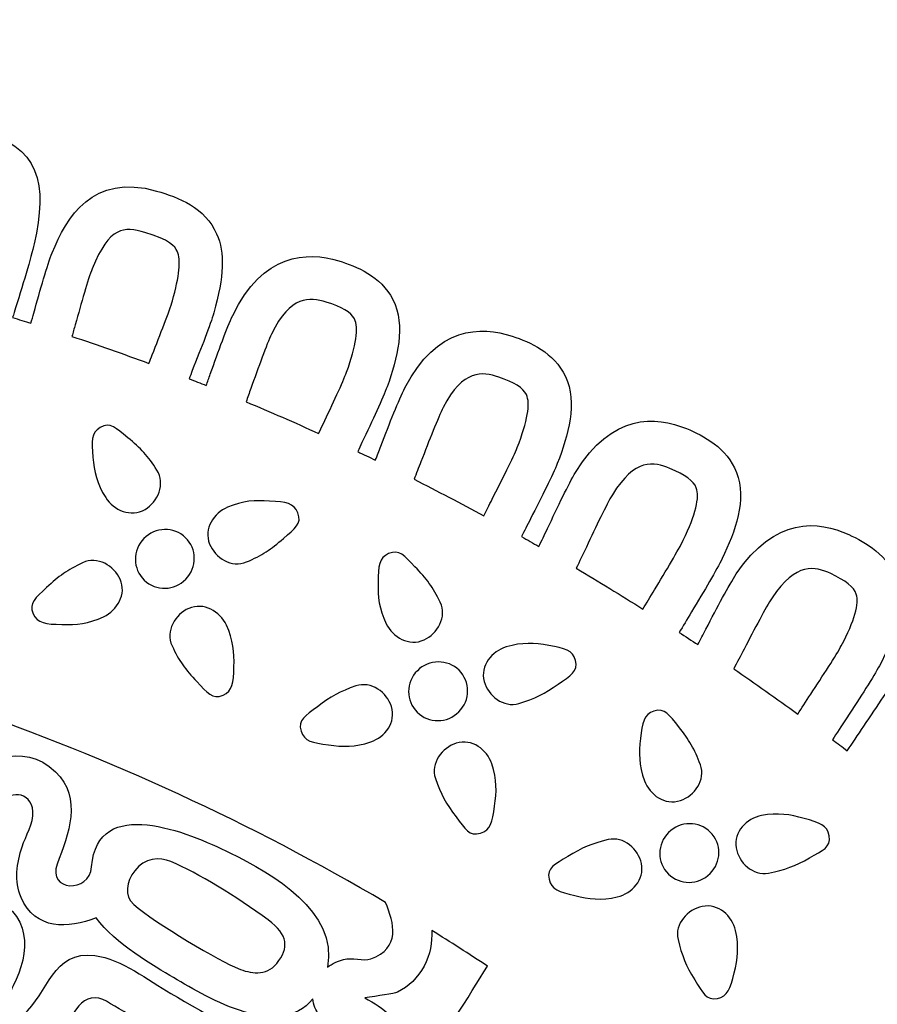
# Model space of a CAD drawing. Header units: millimetres. Extents: x -482 to 545, y -423 to 387.
# Tile 461 of 487: x 428 to 454, y 254 to 284. Entities that reach past the tile are written whole.
import ezdxf

# ---------------------------------------------------------------- set-up
doc = ezdxf.new("R2010")
doc.units = ezdxf.units.MM
doc.header["$MEASUREMENT"] = 0
doc.layers.add('Layer 1', color=7, linetype='Continuous')

msp = doc.modelspace()

# ---------------------------------------------------------------- linework, layer by layer
at = {"layer": 'Layer 1'}
for points, knots in [([(533.7913, 247.7796), (526.499, 265.0213), (516.0589, 280.5054), (502.762, 293.8027), (502.762, 293.8027), (489.4651, 307.0992), (473.981, 317.5393), (456.7393, 324.8316), (456.7393, 324.8316), (438.8884, 332.3821), (419.9266, 336.2104), (400.3806, 336.2104), (400.3806, 336.2104), (380.8342, 336.2104), (361.8724, 332.3821), (344.0219, 324.8316), (344.0219, 324.8316), (326.7806, 317.5393), (311.2961, 307.0992), (297.9992, 293.8027), (297.9992, 293.8027), (284.7023, 280.5054), (274.2625, 265.0213), (266.9699, 247.7796), (266.9699, 247.7796), (259.4194, 229.9291), (255.5914, 210.9673), (255.5914, 191.4209), (255.5914, 191.4209), (255.5914, 171.8749), (259.4194, 152.9128), (266.9699, 135.0622), (266.9699, 135.0622), (274.2625, 117.8205), (284.7023, 102.3364), (297.9992, 89.0395), (297.9992, 89.0395), (309.6119, 77.4264), (322.8944, 67.996), (337.5576, 60.9348), (337.5576, 60.9348), (337.5576, 60.9344), (337.5572, 60.9341), (337.5572, 60.9341), (337.5572, 60.9341), (337.5801, 60.9228), (337.6034, 60.9118), (337.6267, 60.9009), (337.6267, 60.9009), (337.6588, 60.8854), (337.6902, 60.8691), (337.722, 60.8536), (337.722, 60.8536), (337.7223, 60.8543), (337.7223, 60.8547), (337.7227, 60.855), (337.7227, 60.855), (338.2487, 60.6024), (338.775, 60.3513), (339.3045, 60.105), (339.3045, 60.105), (339.1366, 59.9558), (338.9644, 59.8352), (338.83, 59.7646), (338.83, 59.7646), (337.8994, 59.2739), (339.4442, 58.1817), (340.6066, 58.6646), (340.6066, 58.6646), (340.9227, 58.7962), (341.1824, 58.9624), (341.4043, 59.1504), (341.4043, 59.1504), (341.7835, 58.9807), (342.1627, 58.8121), (342.5437, 58.6459), (342.5437, 58.6459), (342.386, 58.5172), (342.2248, 58.3979), (342.0618, 58.2925), (342.0618, 58.2925), (340.776, 57.4606), (341.9535, 56.2379), (343.2465, 57.0743), (343.2465, 57.0743), (343.6504, 57.3357), (344.018, 57.5982), (344.3499, 57.8737), (344.3499, 57.8737), (344.7923, 57.6874), (345.2358, 57.5033), (345.6803, 57.322), (345.6803, 57.322), (344.3697, 56.5667), (345.0467, 54.9118), (346.6303, 55.7038), (346.6303, 55.7038), (347.0974, 55.937), (347.483, 56.1931), (347.8093, 56.4728), (347.8093, 56.4728), (348.2055, 56.3183), (348.6023, 56.1656), (348.9996, 56.0142), (348.9996, 56.0142), (348.8853, 55.9176), (348.7681, 55.8237), (348.6436, 55.7376), (348.6436, 55.7376), (347.1549, 54.7054), (347.6611, 53.3793), (349.0828, 53.9575), (349.0828, 53.9575), (349.8575, 54.2729), (350.5278, 54.7082), (351.0919, 55.2371), (351.0919, 55.2371), (352.2762, 54.8074), (353.465, 54.3936), (354.6585, 53.9963), (354.6585, 53.9963), (355.1435, 52.98), (355.8547, 52.1097), (356.8908, 51.5244), (356.8908, 51.5244), (358.4434, 50.6471), (360.3618, 50.4657), (362.1017, 50.2625), (362.1017, 50.2625), (364.0914, 50.0301), (365.5597, 49.9112), (367.4855, 49.9845), (367.4855, 49.9845), (367.3504, 49.8731), (367.2117, 49.7595), (367.0653, 49.6399), (367.0653, 49.6399), (366.6769, 49.3227), (366.9006, 48.8345), (367.5945, 49.1047), (367.5945, 49.1047), (368.5279, 49.4691), (369.3922, 49.8674), (370.2054, 50.326), (370.2054, 50.326), (371.0291, 50.1528), (371.9044, 50.1108), (372.7549, 50.1299), (372.7549, 50.1299), (372.0374, 49.5834), (371.215, 49.1008), (370.2294, 48.7093), (370.2294, 48.7093), (369.7771, 48.5293), (369.9225, 48.0654), (370.3525, 48.1236), (370.3525, 48.1236), (371.3741, 48.2619), (372.3831, 48.5068), (373.3402, 48.8574), (373.3402, 48.8574), (374.1057, 48.686), (374.9196, 48.6309), (375.7182, 48.6362), (375.7182, 48.6362), (375.1792, 48.3699), (374.5393, 48.1071), (373.7497, 47.8262), (373.7497, 47.8262), (373.44, 47.7084), (373.5321, 47.2025), (373.8877, 47.2484), (373.8877, 47.2484), (375.6798, 47.4802), (377.3968, 47.5557), (378.9049, 48.2132), (378.9049, 48.2132), (379.3593, 48.1459), (379.8143, 48.0813), (380.2698, 48.0178), (380.2698, 48.0178), (379.966, 47.7631), (379.6595, 47.52), (379.3547, 47.2943), (379.3547, 47.2943), (378.8816, 46.944), (379.0132, 46.2006), (379.687, 46.1601), (379.687, 46.1601), (381.1009, 46.0747), (388.0887, 44.8075), (391.5749, 44.7747), (391.5749, 44.7747), (391.5731, 44.4724), (391.8663, 44.1792), (392.1732, 44.4018), (392.1732, 44.4018), (393.717, 45.4693), (394.7037, 46.5876), (395.8082, 47.9935), (395.8082, 47.9935), (395.9222, 47.9257), (396.0382, 47.8633), (396.1582, 47.809), (396.1582, 47.809), (395.4604, 46.7002), (394.6917, 45.8719), (393.6891, 44.9755), (393.6891, 44.9755), (393.2876, 44.6163), (393.8803, 44.0279), (394.2796, 44.3849), (394.2796, 44.3849), (395.3789, 45.3677), (396.2178, 46.2945), (396.9756, 47.5423), (396.9756, 47.5423), (397.093, 47.5165), (397.2112, 47.4943), (397.3312, 47.477), (397.3312, 47.477), (396.9936, 46.4342), (396.367, 45.5551), (395.4869, 44.8731), (395.4869, 44.8731), (395.0621, 44.5444), (395.6572, 43.9577), (396.077, 44.2826), (396.077, 44.2826), (397.1061, 45.0799), (397.8279, 46.1728), (398.1831, 47.417), (398.1831, 47.417), (398.3119, 47.4163), (398.4407, 47.4188), (398.5691, 47.4244), (398.5691, 47.4244), (398.2734, 46.4712), (397.8025, 45.6048), (397.1375, 44.8375), (397.1375, 44.8375), (396.7875, 44.4329), (397.376, 43.8399), (397.728, 44.247), (397.728, 44.247), (398.3475, 44.962), (398.7462, 45.7823), (399.0972, 46.6416), (399.0972, 46.6416), (399.3395, 46.6388), (401.0516, 46.6346), (401.664, 46.6416), (401.664, 46.6416), (402.015, 45.7823), (402.4136, 44.962), (403.0328, 44.247), (403.0328, 44.247), (403.3852, 43.8399), (403.9736, 44.4329), (403.6233, 44.8375), (403.6233, 44.8375), (402.9587, 45.6048), (402.4877, 46.4712), (402.1921, 47.4244), (402.1921, 47.4244), (402.3205, 47.4188), (402.4493, 47.4163), (402.578, 47.417), (402.578, 47.417), (402.9333, 46.1728), (403.6551, 45.0799), (404.6841, 44.2826), (404.6841, 44.2826), (405.1036, 43.9577), (405.6991, 44.5444), (405.2747, 44.8731), (405.2747, 44.8731), (404.3945, 45.5551), (403.7676, 46.4342), (403.43, 47.477), (403.43, 47.477), (403.5499, 47.4943), (403.6681, 47.5165), (403.7856, 47.5423), (403.7856, 47.5423), (404.5434, 46.2945), (405.3823, 45.3677), (406.4815, 44.3849), (406.4815, 44.3849), (406.8809, 44.0279), (407.4735, 44.6163), (407.0717, 44.9755), (407.0717, 44.9755), (406.0698, 45.8719), (405.3008, 46.7002), (404.6026, 47.809), (404.6026, 47.809), (404.7229, 47.8633), (404.839, 47.9257), (404.9533, 47.9935), (404.9533, 47.9935), (406.0575, 46.5876), (407.0442, 45.4693), (408.588, 44.4018), (408.588, 44.4018), (408.8949, 44.1792), (409.188, 44.4724), (409.1863, 44.7747), (409.1863, 44.7747), (412.6724, 44.8075), (419.6599, 46.0747), (421.0742, 46.1601), (421.0742, 46.1601), (421.748, 46.2006), (421.8796, 46.944), (421.4065, 47.2943), (421.4065, 47.2943), (421.1017, 47.52), (420.7951, 47.7631), (420.4914, 48.0178), (420.4914, 48.0178), (420.9468, 48.0813), (421.4023, 48.1459), (421.8566, 48.2132), (421.8566, 48.2132), (423.3644, 47.5557), (425.0814, 47.4802), (426.8735, 47.2484), (426.8735, 47.2484), (427.2291, 47.2025), (427.3212, 47.7084), (427.0114, 47.8262), (427.0114, 47.8262), (426.2223, 48.1071), (425.5816, 48.3699), (425.0429, 48.6362), (425.0429, 48.6362), (425.842, 48.6309), (426.6555, 48.686), (427.421, 48.8574), (427.421, 48.8574), (428.3777, 48.5068), (429.3867, 48.2619), (430.409, 48.1236), (430.409, 48.1236), (430.8391, 48.0654), (430.9841, 48.5293), (430.5314, 48.7093), (430.5314, 48.7093), (429.5461, 49.1008), (428.7238, 49.5834), (428.0063, 50.1299), (428.0063, 50.1299), (428.8568, 50.1108), (429.7324, 50.1528), (430.5561, 50.326), (430.5561, 50.326), (431.3689, 49.8674), (432.2332, 49.4691), (433.1667, 49.1047), (433.1667, 49.1047), (433.8606, 48.8345), (434.0843, 49.3227), (433.6955, 49.6399), (433.6955, 49.6399), (433.5495, 49.7595), (433.4112, 49.8731), (433.2761, 49.9845), (433.2761, 49.9845), (435.2015, 49.9112), (436.6694, 50.0301), (438.6594, 50.2625), (438.6594, 50.2625), (440.3993, 50.4657), (442.3177, 50.6471), (443.8703, 51.5244), (443.8703, 51.5244), (444.9064, 52.1097), (445.6176, 52.98), (446.1027, 53.9963), (446.1027, 53.9963), (447.2958, 54.3936), (448.485, 54.8074), (449.6693, 55.2371), (449.6693, 55.2371), (450.2334, 54.7082), (450.9037, 54.2729), (451.6787, 53.9575), (451.6787, 53.9575), (453.1, 53.3793), (453.6063, 54.7054), (452.1172, 55.7376), (452.1172, 55.7376), (451.993, 55.8237), (451.8756, 55.9176), (451.7616, 56.0142), (451.7616, 56.0142), (452.1588, 56.1656), (452.5557, 56.3183), (452.9519, 56.4728), (452.9519, 56.4728), (453.2782, 56.1931), (453.6641, 55.937), (454.1309, 55.7038), (454.1309, 55.7038), (455.7141, 54.9118), (456.3915, 56.5667), (455.0809, 57.322), (455.0809, 57.322), (455.525, 57.5033), (455.9685, 57.6874), (456.4116, 57.8737), (456.4116, 57.8737), (456.7432, 57.5982), (457.1108, 57.3357), (457.5151, 57.0743), (457.5151, 57.0743), (458.8076, 56.2379), (459.9856, 57.4606), (458.6993, 58.2925), (458.6993, 58.2925), (458.5364, 58.3979), (458.3751, 58.5172), (458.2174, 58.6459), (458.2174, 58.6459), (458.5984, 58.8121), (458.9777, 58.9807), (459.3566, 59.1504), (459.3566, 59.1504), (459.5788, 58.9624), (459.8388, 58.7962), (460.1542, 58.6646), (460.1542, 58.6646), (461.3169, 58.1817), (462.8618, 59.2739), (461.9308, 59.7646), (461.9308, 59.7646), (461.7964, 59.8352), (461.6246, 59.9558), (461.457, 60.105), (461.457, 60.105), (476.8138, 67.2502), (490.6896, 76.9671), (502.762, 89.0395), (502.762, 89.0395), (516.0589, 102.3364), (526.499, 117.8205), (533.7913, 135.0622), (533.7913, 135.0622), (541.3418, 152.9128), (545.1698, 171.8749), (545.1698, 191.4209), (545.1698, 191.4209), (545.1698, 210.9673), (541.3418, 229.9291), (533.7913, 247.7796)], [0, 0, 0, 0, 0.0086957, 0.0086957, 0.0086957, 0.0086957, 0.0173913, 0.0173913, 0.0173913, 0.0173913, 0.026087, 0.026087, 0.026087, 0.026087, 0.0347826, 0.0347826, 0.0347826, 0.0347826, 0.0434783, 0.0434783, 0.0434783, 0.0434783, 0.0521739, 0.0521739, 0.0521739, 0.0521739, 0.0608696, 0.0608696, 0.0608696, 0.0608696, 0.0695652, 0.0695652, 0.0695652, 0.0695652, 0.0782609, 0.0782609, 0.0782609, 0.0782609, 0.0869565, 0.0869565, 0.0869565, 0.0869565, 0.0956522, 0.0956522, 0.0956522, 0.0956522, 0.1043478, 0.1043478, 0.1043478, 0.1043478, 0.1130435, 0.1130435, 0.1130435, 0.1130435, 0.1217391, 0.1217391, 0.1217391, 0.1217391, 0.1304348, 0.1304348, 0.1304348, 0.1304348, 0.1391304, 0.1391304, 0.1391304, 0.1391304, 0.1478261, 0.1478261, 0.1478261, 0.1478261, 0.1565217, 0.1565217, 0.1565217, 0.1565217, 0.1652174, 0.1652174, 0.1652174, 0.1652174, 0.173913, 0.173913, 0.173913, 0.173913, 0.1826087, 0.1826087, 0.1826087, 0.1826087, 0.1913043, 0.1913043, 0.1913043, 0.1913043, 0.2, 0.2, 0.2, 0.2, 0.2086957, 0.2086957, 0.2086957, 0.2086957, 0.2173913, 0.2173913, 0.2173913, 0.2173913, 0.226087, 0.226087, 0.226087, 0.226087, 0.2347826, 0.2347826, 0.2347826, 0.2347826, 0.2434783, 0.2434783, 0.2434783, 0.2434783, 0.2521739, 0.2521739, 0.2521739, 0.2521739, 0.2608696, 0.2608696, 0.2608696, 0.2608696, 0.2695652, 0.2695652, 0.2695652, 0.2695652, 0.2782609, 0.2782609, 0.2782609, 0.2782609, 0.2869565, 0.2869565, 0.2869565, 0.2869565, 0.2956522, 0.2956522, 0.2956522, 0.2956522, 0.3043478, 0.3043478, 0.3043478, 0.3043478, 0.3130435, 0.3130435, 0.3130435, 0.3130435, 0.3217391, 0.3217391, 0.3217391, 0.3217391, 0.3304348, 0.3304348, 0.3304348, 0.3304348, 0.3391304, 0.3391304, 0.3391304, 0.3391304, 0.3478261, 0.3478261, 0.3478261, 0.3478261, 0.3565217, 0.3565217, 0.3565217, 0.3565217, 0.3652174, 0.3652174, 0.3652174, 0.3652174, 0.373913, 0.373913, 0.373913, 0.373913, 0.3826087, 0.3826087, 0.3826087, 0.3826087, 0.3913043, 0.3913043, 0.3913043, 0.3913043, 0.4, 0.4, 0.4, 0.4, 0.4086957, 0.4086957, 0.4086957, 0.4086957, 0.4173913, 0.4173913, 0.4173913, 0.4173913, 0.426087, 0.426087, 0.426087, 0.426087, 0.4347826, 0.4347826, 0.4347826, 0.4347826, 0.4434783, 0.4434783, 0.4434783, 0.4434783, 0.4521739, 0.4521739, 0.4521739, 0.4521739, 0.4608696, 0.4608696, 0.4608696, 0.4608696, 0.4695652, 0.4695652, 0.4695652, 0.4695652, 0.4782609, 0.4782609, 0.4782609, 0.4782609, 0.4869565, 0.4869565, 0.4869565, 0.4869565, 0.4956522, 0.4956522, 0.4956522, 0.4956522, 0.5043478, 0.5043478, 0.5043478, 0.5043478, 0.5130435, 0.5130435, 0.5130435, 0.5130435, 0.5217391, 0.5217391, 0.5217391, 0.5217391, 0.5304348, 0.5304348, 0.5304348, 0.5304348, 0.5391304, 0.5391304, 0.5391304, 0.5391304, 0.5478261, 0.5478261, 0.5478261, 0.5478261, 0.5565217, 0.5565217, 0.5565217, 0.5565217, 0.5652174, 0.5652174, 0.5652174, 0.5652174, 0.573913, 0.573913, 0.573913, 0.573913, 0.5826087, 0.5826087, 0.5826087, 0.5826087, 0.5913043, 0.5913043, 0.5913043, 0.5913043, 0.6, 0.6, 0.6, 0.6, 0.6086957, 0.6086957, 0.6086957, 0.6086957, 0.6173913, 0.6173913, 0.6173913, 0.6173913, 0.626087, 0.626087, 0.626087, 0.626087, 0.6347826, 0.6347826, 0.6347826, 0.6347826, 0.6434783, 0.6434783, 0.6434783, 0.6434783, 0.6521739, 0.6521739, 0.6521739, 0.6521739, 0.6608696, 0.6608696, 0.6608696, 0.6608696, 0.6695652, 0.6695652, 0.6695652, 0.6695652, 0.6782609, 0.6782609, 0.6782609, 0.6782609, 0.6869565, 0.6869565, 0.6869565, 0.6869565, 0.6956522, 0.6956522, 0.6956522, 0.6956522, 0.7043478, 0.7043478, 0.7043478, 0.7043478, 0.7130435, 0.7130435, 0.7130435, 0.7130435, 0.7217391, 0.7217391, 0.7217391, 0.7217391, 0.7304348, 0.7304348, 0.7304348, 0.7304348, 0.7391304, 0.7391304, 0.7391304, 0.7391304, 0.7478261, 0.7478261, 0.7478261, 0.7478261, 0.7565217, 0.7565217, 0.7565217, 0.7565217, 0.7652174, 0.7652174, 0.7652174, 0.7652174, 0.773913, 0.773913, 0.773913, 0.773913, 0.7826087, 0.7826087, 0.7826087, 0.7826087, 0.7913043, 0.7913043, 0.7913043, 0.7913043, 0.8, 0.8, 0.8, 0.8, 0.8086957, 0.8086957, 0.8086957, 0.8086957, 0.8173913, 0.8173913, 0.8173913, 0.8173913, 0.826087, 0.826087, 0.826087, 0.826087, 0.8347826, 0.8347826, 0.8347826, 0.8347826, 0.8434783, 0.8434783, 0.8434783, 0.8434783, 0.8521739, 0.8521739, 0.8521739, 0.8521739, 0.8608696, 0.8608696, 0.8608696, 0.8608696, 0.8695652, 0.8695652, 0.8695652, 0.8695652, 0.8782609, 0.8782609, 0.8782609, 0.8782609, 0.8869565, 0.8869565, 0.8869565, 0.8869565, 0.8956522, 0.8956522, 0.8956522, 0.8956522, 0.9043478, 0.9043478, 0.9043478, 0.9043478, 0.9130435, 0.9130435, 0.9130435, 0.9130435, 0.9217391, 0.9217391, 0.9217391, 0.9217391, 0.9304348, 0.9304348, 0.9304348, 0.9304348, 0.9391304, 0.9391304, 0.9391304, 0.9391304, 0.9478261, 0.9478261, 0.9478261, 0.9478261, 0.9565217, 0.9565217, 0.9565217, 0.9565217, 0.9652174, 0.9652174, 0.9652174, 0.9652174, 0.973913, 0.973913, 0.973913, 0.973913, 0.9826087, 0.9826087, 0.9826087, 0.9826087, 1, 1, 1, 1]), ([(480.1412, 274.0506), (480.6844, 273.5261), (480.4915, 272.6152), (479.7806, 272.3601), (479.7806, 272.3601), (472.6577, 269.8039), (464.759, 264.055), (458.1945, 259.905), (458.1945, 259.905), (458.518, 260.3025), (458.8059, 260.6652), (458.9523, 260.8829), (458.9523, 260.8829), (459.4698, 261.6533), (459.9718, 262.56), (459.7746, 263.4426), (459.7746, 263.4426), (459.5972, 264.235), (458.9325, 264.7126), (458.4475, 265.0026), (458.4475, 265.0026), (457.5715, 265.5268), (456.2415, 265.8073), (454.8773, 264.1672), (454.8773, 264.1672), (454.6113, 263.8476), (454.1817, 263.2031), (453.7657, 262.5801), (453.7657, 262.5801), (453.5865, 262.3113), (453.4123, 262.0502), (453.2592, 261.8272), (453.2592, 261.8272), (453.1082, 261.9423), (452.9561, 262.0544), (452.8044, 262.168), (452.8044, 262.168), (452.9261, 262.3585), (453.0792, 262.5921), (453.2422, 262.8408), (453.2422, 262.8408), (453.6521, 263.4659), (454.0751, 264.1122), (454.248, 264.441), (454.248, 264.441), (454.6798, 265.2622), (455.0816, 266.2176), (454.7913, 267.0738), (454.7913, 267.0738), (454.5299, 267.8432), (453.8176, 268.2464), (453.3047, 268.4831), (453.3047, 268.4831), (452.3772, 268.9103), (451.025, 269.0465), (449.8446, 267.2699), (449.8446, 267.2699), (449.6143, 266.9235), (449.2562, 266.2366), (448.9094, 265.5723), (448.9094, 265.5723), (448.824, 265.4083), (448.7401, 265.2474), (448.6593, 265.0947), (448.6593, 265.0947), (448.4695, 265.221), (448.2786, 265.3441), (448.0881, 265.4686), (448.0881, 265.4686), (448.1968, 265.6528), (448.3284, 265.8715), (448.4667, 266.1019), (448.4667, 266.1019), (448.8515, 266.7429), (449.2498, 267.4057), (449.4096, 267.7409), (449.4096, 267.7409), (449.8093, 268.5787), (450.1738, 269.5492), (449.8499, 270.3934), (449.8499, 270.3934), (449.5589, 271.1515), (448.8311, 271.5269), (448.3097, 271.7431), (448.3097, 271.7431), (447.3667, 272.1344), (446.0092, 272.218), (444.899, 270.3955), (444.899, 270.3955), (444.6828, 270.0413), (444.3519, 269.3418), (444.0319, 268.6651), (444.0319, 268.6651), (443.9419, 268.4746), (443.8537, 268.2887), (443.7701, 268.1141), (443.7701, 268.1141), (443.5916, 268.2161), (443.4128, 268.3166), (443.2339, 268.4175), (443.2339, 268.4175), (443.3182, 268.5854), (443.4128, 268.7727), (443.513, 268.9703), (443.513, 268.9703), (443.8513, 269.6377), (444.2009, 270.3278), (444.3363, 270.6735), (444.3363, 270.6735), (444.6747, 271.5375), (444.9689, 272.5312), (444.5847, 273.3504), (444.5847, 273.3504), (444.2404, 274.0856), (443.4879, 274.4077), (442.9517, 274.5862), (442.9517, 274.5862), (441.9837, 274.9082), (440.6237, 274.8941), (439.6465, 272.9972), (439.6465, 272.9972), (439.456, 272.6275), (439.1756, 271.9036), (438.9043, 271.2041), (438.9043, 271.2041), (438.8471, 271.057), (438.791, 270.912), (438.7363, 270.7726), (438.7363, 270.7726), (438.5561, 270.8601), (438.3751, 270.9473), (438.1941, 271.0333), (438.1941, 271.0333), (438.2365, 271.1233), (438.2799, 271.2154), (438.3247, 271.3099), (438.3247, 271.3099), (438.6439, 271.9848), (438.9738, 272.6826), (439.0997, 273.0311), (439.0997, 273.0311), (439.414, 273.9042), (439.6807, 274.9061), (439.275, 275.7143), (439.275, 275.7143), (438.9099, 276.4397), (438.149, 276.7413), (437.6082, 276.905), (437.6082, 276.905), (436.6317, 277.1995), (435.2728, 277.1494), (434.3481, 275.2261), (434.3481, 275.2261), (434.1679, 274.8525), (433.9086, 274.124), (433.6571, 273.4195), (433.6571, 273.4195), (433.6147, 273.3006), (433.5731, 273.1842), (433.5318, 273.0696), (433.5318, 273.0696), (433.3568, 273.1394), (433.1819, 273.2107), (433.0065, 273.2791), (433.0065, 273.2791), (433.0383, 273.3603), (433.0714, 273.4439), (433.1046, 273.5285), (433.1046, 273.5285), (433.3794, 274.2267), (433.6634, 274.9488), (433.7654, 275.3069), (433.7654, 275.3069), (434.0836, 276.4241), (434.1097, 277.1498), (433.8536, 277.734), (433.8536, 277.734), (433.5001, 278.5401), (432.6799, 278.8636), (432.0046, 279.0551), (432.0046, 279.0551), (430.0354, 279.6143), (429.229, 278.2392), (428.7951, 277.1561), (428.7951, 277.1561), (428.6395, 276.7688), (428.4296, 276.022), (428.2264, 275.2998), (428.2264, 275.2998), (428.1964, 275.1936), (428.1671, 275.0896), (428.1382, 274.9866), (428.1382, 274.9866), (427.9502, 275.0455), (427.7625, 275.1026), (427.5745, 275.1594), (427.5745, 275.1594), (427.59, 275.2099), (427.6055, 275.2607), (427.6217, 275.3132), (427.6217, 275.3132), (427.8701, 276.1155), (428.1513, 277.0253), (428.2391, 277.4278), (428.2391, 277.4278), (428.6349, 279.2453), (428.4747, 280.4645), (426.4572, 280.9235), (426.4572, 280.9235), (425.6236, 281.1136), (424.1134, 281.0935), (423.3662, 278.828), (423.3662, 278.828), (423.2356, 278.4321), (423.073, 277.6733), (422.9153, 276.9399), (422.9153, 276.9399), (422.8779, 276.7646), (422.8409, 276.5921), (422.8049, 276.428), (422.8049, 276.428), (422.6726, 276.4584), (422.54, 276.4855), (422.4077, 276.5148), (422.4077, 276.5148), (422.4387, 276.7014), (422.4747, 276.9099), (422.5128, 277.13), (422.5128, 277.13), (422.6398, 277.8677), (422.7714, 278.6301), (422.7989, 279.0008), (422.7989, 279.0008), (422.9231, 280.692), (422.686, 281.4456), (421.6707, 281.8731), (421.6707, 281.8731), (422.898, 282.1472), (423.925, 283.1121), (424.2922, 284.3101), (424.2922, 284.3101), (425.8056, 291.389), (430.1081, 300.431), (438.524, 299.8031), (438.524, 299.8031), (454.2342, 294.2585), (468.3919, 285.396), (480.1412, 274.0506)], [0, 0, 0, 0, 0.015873, 0.015873, 0.015873, 0.015873, 0.031746, 0.031746, 0.031746, 0.031746, 0.047619, 0.047619, 0.047619, 0.047619, 0.0634921, 0.0634921, 0.0634921, 0.0634921, 0.0793651, 0.0793651, 0.0793651, 0.0793651, 0.0952381, 0.0952381, 0.0952381, 0.0952381, 0.1111111, 0.1111111, 0.1111111, 0.1111111, 0.1269841, 0.1269841, 0.1269841, 0.1269841, 0.1428571, 0.1428571, 0.1428571, 0.1428571, 0.1587302, 0.1587302, 0.1587302, 0.1587302, 0.1746032, 0.1746032, 0.1746032, 0.1746032, 0.1904762, 0.1904762, 0.1904762, 0.1904762, 0.2063492, 0.2063492, 0.2063492, 0.2063492, 0.2222222, 0.2222222, 0.2222222, 0.2222222, 0.2380952, 0.2380952, 0.2380952, 0.2380952, 0.2539683, 0.2539683, 0.2539683, 0.2539683, 0.2698413, 0.2698413, 0.2698413, 0.2698413, 0.2857143, 0.2857143, 0.2857143, 0.2857143, 0.3015873, 0.3015873, 0.3015873, 0.3015873, 0.3174603, 0.3174603, 0.3174603, 0.3174603, 0.3333333, 0.3333333, 0.3333333, 0.3333333, 0.3492063, 0.3492063, 0.3492063, 0.3492063, 0.3650794, 0.3650794, 0.3650794, 0.3650794, 0.3809524, 0.3809524, 0.3809524, 0.3809524, 0.3968254, 0.3968254, 0.3968254, 0.3968254, 0.4126984, 0.4126984, 0.4126984, 0.4126984, 0.4285714, 0.4285714, 0.4285714, 0.4285714, 0.4444444, 0.4444444, 0.4444444, 0.4444444, 0.4603175, 0.4603175, 0.4603175, 0.4603175, 0.4761905, 0.4761905, 0.4761905, 0.4761905, 0.4920635, 0.4920635, 0.4920635, 0.4920635, 0.5079365, 0.5079365, 0.5079365, 0.5079365, 0.5238095, 0.5238095, 0.5238095, 0.5238095, 0.5396825, 0.5396825, 0.5396825, 0.5396825, 0.5555556, 0.5555556, 0.5555556, 0.5555556, 0.5714286, 0.5714286, 0.5714286, 0.5714286, 0.5873016, 0.5873016, 0.5873016, 0.5873016, 0.6031746, 0.6031746, 0.6031746, 0.6031746, 0.6190476, 0.6190476, 0.6190476, 0.6190476, 0.6349206, 0.6349206, 0.6349206, 0.6349206, 0.6507937, 0.6507937, 0.6507937, 0.6507937, 0.6666667, 0.6666667, 0.6666667, 0.6666667, 0.6825397, 0.6825397, 0.6825397, 0.6825397, 0.6984127, 0.6984127, 0.6984127, 0.6984127, 0.7142857, 0.7142857, 0.7142857, 0.7142857, 0.7301587, 0.7301587, 0.7301587, 0.7301587, 0.7460317, 0.7460317, 0.7460317, 0.7460317, 0.7619048, 0.7619048, 0.7619048, 0.7619048, 0.7777778, 0.7777778, 0.7777778, 0.7777778, 0.7936508, 0.7936508, 0.7936508, 0.7936508, 0.8095238, 0.8095238, 0.8095238, 0.8095238, 0.8253968, 0.8253968, 0.8253968, 0.8253968, 0.8412698, 0.8412698, 0.8412698, 0.8412698, 0.8571429, 0.8571429, 0.8571429, 0.8571429, 0.8730159, 0.8730159, 0.8730159, 0.8730159, 0.8888889, 0.8888889, 0.8888889, 0.8888889, 0.9047619, 0.9047619, 0.9047619, 0.9047619, 0.9206349, 0.9206349, 0.9206349, 0.9206349, 0.9365079, 0.9365079, 0.9365079, 0.9365079, 0.952381, 0.952381, 0.952381, 0.952381, 0.968254, 0.968254, 0.968254, 0.968254, 1, 1, 1, 1]), ([(432.4908, 275.6702), (432.4065, 275.3739), (432.1098, 274.62), (431.8713, 274.014), (431.8713, 274.014), (431.836, 273.924), (431.8011, 273.8358), (431.7672, 273.7501), (431.7672, 273.7501), (430.9805, 274.0411), (430.1914, 274.3173), (429.4004, 274.5798), (429.4004, 274.5798), (429.434, 274.698), (429.4678, 274.8183), (429.502, 274.9407), (429.502, 274.9407), (429.6869, 275.5976), (429.8964, 276.3416), (430.0252, 276.663), (430.0252, 276.663), (430.5537, 277.9795), (431.0084, 277.9598), (431.6427, 277.7802), (431.6427, 277.7802), (432.404, 277.564), (432.5761, 277.3466), (432.64, 277.2017), (432.64, 277.2017), (432.7571, 276.935), (432.7077, 276.4337), (432.4908, 275.6702)], [0, 0, 0, 0, 0.1111111, 0.1111111, 0.1111111, 0.1111111, 0.2222222, 0.2222222, 0.2222222, 0.2222222, 0.3333333, 0.3333333, 0.3333333, 0.3333333, 0.4444444, 0.4444444, 0.4444444, 0.4444444, 0.5555556, 0.5555556, 0.5555556, 0.5555556, 0.6666667, 0.6666667, 0.6666667, 0.6666667, 0.7777778, 0.7777778, 0.7777778, 0.7777778, 1, 1, 1, 1]), ([(437.8523, 273.4806), (437.7482, 273.1916), (437.4036, 272.4624), (437.1266, 271.8768), (437.1266, 271.8768), (437.0808, 271.7795), (437.036, 271.6849), (436.9926, 271.5928), (436.9926, 271.5928), (436.2507, 271.9308), (435.5063, 272.255), (434.7598, 272.5679), (434.7598, 272.5679), (434.8075, 272.6999), (434.8558, 272.8357), (434.9052, 272.9743), (434.9052, 272.9743), (435.1338, 273.615), (435.3931, 274.3413), (435.5427, 274.6518), (435.5427, 274.6518), (436.1205, 275.8544), (436.7135, 275.7909), (437.2243, 275.636), (437.2243, 275.636), (437.7052, 275.4907), (437.9888, 275.3217), (438.0904, 275.1192), (438.0904, 275.1192), (438.2283, 274.8444), (438.1507, 274.3082), (437.8523, 273.4806)], [0, 0, 0, 0, 0.1111111, 0.1111111, 0.1111111, 0.1111111, 0.2222222, 0.2222222, 0.2222222, 0.2222222, 0.3333333, 0.3333333, 0.3333333, 0.3333333, 0.4444444, 0.4444444, 0.4444444, 0.4444444, 0.5555556, 0.5555556, 0.5555556, 0.5555556, 0.6666667, 0.6666667, 0.6666667, 0.6666667, 0.7777778, 0.7777778, 0.7777778, 0.7777778, 1, 1, 1, 1]), ([(442.3312, 269.5697), (442.2394, 269.3894), (442.1519, 269.2165), (442.0729, 269.0588), (442.0729, 269.0588), (441.3614, 269.4451), (440.6463, 269.8198), (439.9284, 270.1824), (439.9284, 270.1824), (439.9965, 270.3553), (440.0677, 270.538), (440.1401, 270.7247), (440.1401, 270.7247), (440.387, 271.3611), (440.6667, 272.0828), (440.8251, 272.3908), (440.8251, 272.3908), (441.4362, 273.5772), (442.0271, 273.4968), (442.5333, 273.3285), (442.5333, 273.3285), (443.0103, 273.1698), (443.2889, 272.993), (443.3849, 272.7881), (443.3849, 272.7881), (443.5151, 272.5094), (443.4226, 271.9756), (443.102, 271.1561), (443.102, 271.1561), (442.9901, 270.87), (442.6247, 270.1489), (442.3312, 269.5697)], [0, 0, 0, 0, 0.1111111, 0.1111111, 0.1111111, 0.1111111, 0.2222222, 0.2222222, 0.2222222, 0.2222222, 0.3333333, 0.3333333, 0.3333333, 0.3333333, 0.4444444, 0.4444444, 0.4444444, 0.4444444, 0.5555556, 0.5555556, 0.5555556, 0.5555556, 0.6666667, 0.6666667, 0.6666667, 0.6666667, 0.7777778, 0.7777778, 0.7777778, 0.7777778, 1, 1, 1, 1]), ([(430.439, 269.6215), (430.1635, 270.0526), (430.0905, 270.4202), (430.0453, 270.8626), (430.0453, 270.8626), (429.9949, 271.3579), (429.9885, 271.6087), (430.269, 271.7738), (430.269, 271.7738), (430.5826, 271.9583), (430.7562, 271.7562), (431.1195, 271.4623), (431.1195, 271.4623), (431.5175, 271.1406), (431.7418, 270.8947), (432.0173, 270.4632), (432.0173, 270.4632), (432.2858, 270.0434), (432.0431, 269.4878), (431.6512, 269.2567), (431.6512, 269.2567), (431.2141, 268.9992), (430.6898, 269.2289), (430.439, 269.6215)], [0, 0, 0, 0, 0.1428571, 0.1428571, 0.1428571, 0.1428571, 0.2857143, 0.2857143, 0.2857143, 0.2857143, 0.4285714, 0.4285714, 0.4285714, 0.4285714, 0.5714286, 0.5714286, 0.5714286, 0.5714286, 0.7142857, 0.7142857, 0.7142857, 0.7142857, 1, 1, 1, 1]), ([(447.3307, 266.7845), (447.2005, 266.5682), (447.0778, 266.3636), (446.9723, 266.1851), (446.9723, 266.1851), (446.2911, 266.6155), (445.6067, 267.0357), (444.9188, 267.4442), (444.9188, 267.4442), (445.0169, 267.6477), (445.1223, 267.8703), (445.2299, 268.0982), (445.2299, 268.0982), (445.521, 268.7135), (445.8512, 269.4109), (446.0307, 269.7058), (446.0307, 269.7058), (446.7254, 270.8457), (447.3096, 270.7229), (447.802, 270.5186), (447.802, 270.5186), (448.2659, 270.3264), (448.5312, 270.1299), (448.6124, 269.9182), (448.6124, 269.9182), (448.7224, 269.6314), (448.5919, 269.1058), (448.2134, 268.3113), (448.2134, 268.3113), (448.0811, 268.0337), (447.6652, 267.3412), (447.3307, 266.7845)], [0, 0, 0, 0, 0.1111111, 0.1111111, 0.1111111, 0.1111111, 0.2222222, 0.2222222, 0.2222222, 0.2222222, 0.3333333, 0.3333333, 0.3333333, 0.3333333, 0.4444444, 0.4444444, 0.4444444, 0.4444444, 0.5555556, 0.5555556, 0.5555556, 0.5555556, 0.6666667, 0.6666667, 0.6666667, 0.6666667, 0.7777778, 0.7777778, 0.7777778, 0.7777778, 1, 1, 1, 1]), ([(435.4841, 269.5136), (435.9836, 269.4846), (436.2334, 269.4508), (436.3523, 269.1491), (436.3523, 269.1491), (436.4856, 268.8119), (436.2577, 268.6733), (435.9085, 268.3628), (435.9085, 268.3628), (435.5261, 268.0231), (435.2463, 267.8418), (434.7747, 267.6396), (434.7747, 267.6396), (434.3153, 267.4424), (433.8028, 267.7694), (433.6355, 268.1907), (433.6355, 268.1907), (433.4496, 268.6613), (433.7604, 269.1396), (434.1901, 269.3238), (434.1901, 269.3238), (434.6614, 269.5263), (435.0378, 269.5393), (435.4841, 269.5136)], [0, 0, 0, 0, 0.1428571, 0.1428571, 0.1428571, 0.1428571, 0.2857143, 0.2857143, 0.2857143, 0.2857143, 0.4285714, 0.4285714, 0.4285714, 0.4285714, 0.5714286, 0.5714286, 0.5714286, 0.5714286, 0.7142857, 0.7142857, 0.7142857, 0.7142857, 1, 1, 1, 1]), ([(432.9656, 267.1754), (432.6513, 266.782), (432.0805, 266.7129), (431.691, 267.0212), (431.691, 267.0212), (431.3009, 267.3295), (431.2395, 267.8982), (431.5538, 268.2915), (431.5538, 268.2915), (431.8681, 268.6849), (432.4389, 268.754), (432.8284, 268.4457), (432.8284, 268.4457), (433.2186, 268.1374), (433.2796, 267.5687), (432.9656, 267.1754)], [0, 0, 0, 0, 0.2, 0.2, 0.2, 0.2, 0.4, 0.4, 0.4, 0.4, 0.6, 0.6, 0.6, 0.6, 1, 1, 1, 1]), ([(439.9548, 267.4907), (440.314, 267.1267), (440.5094, 266.8572), (440.7345, 266.3978), (440.7345, 266.3978), (440.9539, 265.9509), (440.6498, 265.4259), (440.2346, 265.24), (440.2346, 265.24), (439.7714, 265.0329), (439.2765, 265.3194), (439.0711, 265.7374), (439.0711, 265.7374), (438.8457, 266.1968), (438.8147, 266.5696), (438.8196, 267.0148), (438.8196, 267.0148), (438.8249, 267.5123), (438.8471, 267.7624), (439.1445, 267.895), (439.1445, 267.895), (439.4768, 268.0435), (439.6268, 267.8234), (439.9548, 267.4907)], [0, 0, 0, 0, 0.1428571, 0.1428571, 0.1428571, 0.1428571, 0.2857143, 0.2857143, 0.2857143, 0.2857143, 0.4285714, 0.4285714, 0.4285714, 0.4285714, 0.5714286, 0.5714286, 0.5714286, 0.5714286, 0.7142857, 0.7142857, 0.7142857, 0.7142857, 1, 1, 1, 1]), ([(429.7275, 267.6142), (430.179, 267.8283), (430.704, 267.5211), (430.8863, 267.1059), (430.8863, 267.1059), (431.0906, 266.643), (430.7981, 266.153), (430.3759, 265.953), (430.3759, 265.953), (429.9123, 265.7328), (429.537, 265.7057), (429.0903, 265.7145), (429.0903, 265.7145), (428.5901, 265.7247), (428.3389, 265.7491), (428.2084, 266.0458), (428.2084, 266.0458), (428.062, 266.3781), (428.2846, 266.5252), (428.6222, 266.8487), (428.6222, 266.8487), (428.9912, 267.2025), (429.2643, 267.3941), (429.7275, 267.6142)], [0, 0, 0, 0, 0.1428571, 0.1428571, 0.1428571, 0.1428571, 0.2857143, 0.2857143, 0.2857143, 0.2857143, 0.4285714, 0.4285714, 0.4285714, 0.4285714, 0.5714286, 0.5714286, 0.5714286, 0.5714286, 0.7142857, 0.7142857, 0.7142857, 0.7142857, 1, 1, 1, 1]), ([(452.1334, 263.5675), (451.9884, 263.346), (451.8509, 263.1357), (451.7352, 262.9561), (451.7352, 262.9561), (451.0818, 263.4299), (450.4253, 263.8952), (449.7642, 264.3485), (449.7642, 264.3485), (449.8654, 264.5398), (449.9741, 264.7472), (450.0845, 264.9592), (450.0845, 264.9592), (450.3999, 265.5635), (450.7569, 266.2483), (450.9481, 266.5361), (450.9481, 266.5361), (451.6868, 267.6477), (452.265, 267.5027), (452.7497, 267.2794), (452.7497, 267.2794), (453.2062, 267.0688), (453.4631, 266.8624), (453.5361, 266.6476), (453.5361, 266.6476), (453.6352, 266.3566), (453.4842, 265.8362), (453.075, 265.058), (453.075, 265.058), (452.9318, 264.7856), (452.4894, 264.1101), (452.1334, 263.5675)], [0, 0, 0, 0, 0.1111111, 0.1111111, 0.1111111, 0.1111111, 0.2222222, 0.2222222, 0.2222222, 0.2222222, 0.3333333, 0.3333333, 0.3333333, 0.3333333, 0.4444444, 0.4444444, 0.4444444, 0.4444444, 0.5555556, 0.5555556, 0.5555556, 0.5555556, 0.6666667, 0.6666667, 0.6666667, 0.6666667, 0.7777778, 0.7777778, 0.7777778, 0.7777778, 1, 1, 1, 1]), ([(434.1527, 265.6955), (434.3714, 265.2333), (434.3972, 264.8597), (434.3862, 264.4149), (434.3862, 264.4149), (434.3739, 263.9171), (434.3481, 263.6677), (434.049, 263.5389), (434.049, 263.5389), (433.7146, 263.3953), (433.5678, 263.6176), (433.2443, 263.9545), (433.2443, 263.9545), (432.8905, 264.3235), (432.6989, 264.5958), (432.4802, 265.058), (432.4802, 265.058), (432.2668, 265.5081), (432.5783, 266.0288), (432.9963, 266.2087), (432.9963, 266.2087), (433.4623, 266.4098), (433.9537, 266.1163), (434.1527, 265.6955)], [0, 0, 0, 0, 0.1428571, 0.1428571, 0.1428571, 0.1428571, 0.2857143, 0.2857143, 0.2857143, 0.2857143, 0.4285714, 0.4285714, 0.4285714, 0.4285714, 0.5714286, 0.5714286, 0.5714286, 0.5714286, 0.7142857, 0.7142857, 0.7142857, 0.7142857, 1, 1, 1, 1]), ([(444.3642, 263.8772), (443.9465, 263.5823), (443.6477, 263.4334), (443.1567, 263.2849), (443.1567, 263.2849), (442.6779, 263.1403), (442.2052, 263.5223), (442.0867, 263.9594), (442.0867, 263.9594), (441.9544, 264.4477), (442.3174, 264.8887), (442.7647, 265.0238), (442.7647, 265.0238), (443.2565, 265.1723), (443.6315, 265.1434), (444.0721, 265.0682), (444.0721, 265.0682), (444.5653, 264.9835), (444.8098, 264.9225), (444.8941, 264.6093), (444.8941, 264.6093), (444.989, 264.2589), (444.7466, 264.1471), (444.3642, 263.8772)], [0, 0, 0, 0, 0.1428571, 0.1428571, 0.1428571, 0.1428571, 0.2857143, 0.2857143, 0.2857143, 0.2857143, 0.4285714, 0.4285714, 0.4285714, 0.4285714, 0.5714286, 0.5714286, 0.5714286, 0.5714286, 0.7142857, 0.7142857, 0.7142857, 0.7142857, 1, 1, 1, 1]), ([(441.3063, 263.0249), (440.9504, 262.6693), (440.3754, 262.664), (440.0226, 263.014), (440.0226, 263.014), (439.6698, 263.3636), (439.673, 263.9358), (440.0289, 264.2918), (440.0289, 264.2918), (440.3856, 264.6477), (440.9606, 264.6526), (441.3134, 264.303), (441.3134, 264.303), (441.6662, 263.9531), (441.663, 263.3812), (441.3063, 263.0249)], [0, 0, 0, 0, 0.2, 0.2, 0.2, 0.2, 0.4, 0.4, 0.4, 0.4, 0.6, 0.6, 0.6, 0.6, 1, 1, 1, 1]), ([(439.2327, 263.1879), (439.3833, 262.7053), (439.038, 262.2509), (438.5956, 262.0989), (438.5956, 262.0989), (438.1102, 261.932), (437.7341, 261.9465), (437.291, 262.0054), (437.291, 262.0054), (436.795, 262.071), (436.5484, 262.1232), (436.4521, 262.433), (436.4521, 262.433), (436.3442, 262.7794), (436.5819, 262.9004), (436.9538, 263.1844), (436.9538, 263.1844), (437.3602, 263.4948), (437.653, 263.655), (438.1384, 263.8219), (438.1384, 263.8219), (438.6111, 263.9845), (439.0979, 263.6204), (439.2327, 263.1879)], [0, 0, 0, 0, 0.1428571, 0.1428571, 0.1428571, 0.1428571, 0.2857143, 0.2857143, 0.2857143, 0.2857143, 0.4285714, 0.4285714, 0.4285714, 0.4285714, 0.5714286, 0.5714286, 0.5714286, 0.5714286, 0.7142857, 0.7142857, 0.7142857, 0.7142857, 1, 1, 1, 1]), ([(439.045, 257.1618), (439.3248, 256.5232), (439.5167, 255.7496), (438.5959, 255.4208), (438.5959, 255.4208), (438.3695, 255.34), (438.0128, 255.4765), (437.7588, 255.4063), (437.7588, 255.4063), (437.5919, 255.3605), (437.4155, 255.2758), (437.2603, 255.1622), (437.2603, 255.1622), (437.5926, 256.8806), (435.5846, 258.0377), (434.2624, 258.6865), (434.2624, 258.6865), (432.9677, 259.3215), (430.1794, 260.4846), (430.0062, 258.2582), (430.0062, 258.2582), (429.9423, 257.4309), (428.6356, 257.499), (428.9478, 258.3418), (428.9478, 258.3418), (429.2861, 259.2551), (429.7317, 260.3653), (428.8931, 261.1813), (428.8931, 261.1813), (427.9089, 262.1391), (426.4646, 261.5955), (426.0448, 260.4038), (426.0448, 260.4038), (425.7894, 259.6781), (426.9416, 259.3663), (427.1949, 260.0866), (427.1949, 260.0866), (427.3956, 260.6553), (428.1537, 260.5936), (428.2006, 259.9558), (428.2006, 259.9558), (428.2271, 259.5973), (427.972, 259.2043), (427.8662, 258.8741), (427.8662, 258.8741), (427.7046, 258.37), (427.6189, 257.8176), (427.8345, 257.3159), (427.8345, 257.3159), (428.2712, 256.2985), (429.2868, 256.3426), (430.1466, 256.6873), (430.1466, 256.6873), (430.7159, 255.8875), (431.9418, 255.1947), (432.5282, 254.8444), (432.5282, 254.8444), (433.6525, 254.1727), (435.772, 252.9327), (436.8141, 254.1875), (436.8141, 254.1875), (436.8363, 254.0097), (436.898, 253.8379), (437.007, 253.7014), (437.007, 253.7014), (437.4131, 253.1895), (438.5183, 252.5901), (437.3912, 252.3273), (437.3912, 252.3273), (437.0652, 252.2514), (436.7382, 252.1633), (436.4514, 252.0281), (436.4514, 252.0281), (435.3723, 252.6483), (433.4814, 253.7635), (432.44, 254.3604), (432.44, 254.3604), (431.7545, 254.7533), (430.9199, 255.4236), (430.1099, 255.5249), (430.1099, 255.5249), (428.7944, 255.6893), (428.6836, 254.3702), (427.8976, 253.6936), (427.8976, 253.6936), (427.4471, 253.3063), (427.3529, 254.1554), (427.5893, 254.5946), (427.5893, 254.5946), (428.1174, 255.576), (428.1992, 256.9226), (426.7574, 257.3674), (426.7574, 257.3674), (425.4913, 257.7583), (424.5515, 256.676), (424.5286, 255.4956), (424.5286, 255.4956), (424.5138, 254.7276), (425.5185, 254.7551), (425.7217, 255.4956), (425.7217, 255.4956), (426.0212, 256.5871), (426.8784, 256.3789), (426.6643, 255.4508), (426.6643, 255.4508), (426.5355, 254.893), (426.1214, 254.4697), (426.0042, 253.8869), (426.0042, 253.8869), (425.7869, 252.8046), (426.6904, 251.6866), (427.8147, 252.0719), (427.8147, 252.0719), (428.7965, 252.4081), (429.0635, 253.2798), (429.6135, 253.9737), (429.6135, 253.9737), (429.8093, 254.2203), (430.1547, 254.3088), (430.4686, 254.1155), (430.4686, 254.1155), (431.0687, 253.7455), (432.1884, 253.1295), (432.7504, 252.8071), (432.7504, 252.8071), (433.481, 252.3883), (434.8297, 251.5925), (435.6093, 251.1437), (435.6093, 251.1437), (435.5765, 251.0439), (435.5522, 250.9359), (435.5391, 250.8171), (435.5391, 250.8171), (435.4594, 250.1083), (435.8965, 249.5213), (436.0962, 248.8729), (436.0962, 248.8729), (436.3766, 247.9603), (436.2722, 247.0628), (435.8866, 246.2299), (435.8866, 246.2299), (435.1955, 246.661), (434.496, 247.0794), (433.7879, 247.4854), (433.7879, 247.4854), (434.1823, 248.1349), (434.5767, 248.7843), (434.9708, 249.4342), (434.9708, 249.4342), (435.3705, 250.0917), (434.3393, 250.6918), (433.941, 250.036), (433.941, 250.036), (433.5438, 249.3812), (433.1462, 248.7265), (432.7487, 248.0721), (432.7487, 248.0721), (432.5306, 248.1917), (432.3109, 248.3081), (432.0918, 248.4256), (432.0918, 248.4256), (432.5405, 249.086), (432.9889, 249.7464), (433.4376, 250.4068), (433.4376, 250.4068), (433.8698, 251.0435), (432.8372, 251.6408), (432.4075, 251.0086), (432.4075, 251.0086), (431.9489, 250.3337), (431.4903, 249.6589), (431.0317, 248.9837), (431.0317, 248.9837), (430.8856, 249.0588), (430.7378, 249.1308), (430.5911, 249.2049), (430.5911, 249.2049), (431.0426, 249.8691), (431.4938, 250.5338), (431.945, 251.1984), (431.945, 251.1984), (432.3775, 251.8348), (431.3446, 252.4324), (430.9149, 251.8002), (430.9149, 251.8002), (430.9149, 251.8002), (429.5158, 249.74), (429.5158, 249.74), (429.5158, 249.74), (429.3246, 249.8321), (429.1299, 249.9185), (428.9376, 250.0085), (428.9376, 250.0085), (429.501, 250.6872), (430.0023, 251.4125), (430.4302, 252.1869), (430.4302, 252.1869), (430.802, 252.8593), (429.7719, 253.4615), (429.4001, 252.7887), (429.4001, 252.7887), (428.9514, 251.977), (428.4229, 251.2266), (427.814, 250.5302), (427.814, 250.5302), (426.0138, 251.3346), (424.1712, 252.0624), (422.2913, 252.7094), (422.2913, 252.7094), (423.5662, 256.1863), (424.8182, 259.6668), (426.0328, 263.1653), (426.0328, 263.1653), (430.5537, 261.6032), (434.92, 259.5956), (439.045, 257.1618)], [0, 0, 0, 0, 0.0181818, 0.0181818, 0.0181818, 0.0181818, 0.0363636, 0.0363636, 0.0363636, 0.0363636, 0.0545455, 0.0545455, 0.0545455, 0.0545455, 0.0727273, 0.0727273, 0.0727273, 0.0727273, 0.0909091, 0.0909091, 0.0909091, 0.0909091, 0.1090909, 0.1090909, 0.1090909, 0.1090909, 0.1272727, 0.1272727, 0.1272727, 0.1272727, 0.1454545, 0.1454545, 0.1454545, 0.1454545, 0.1636364, 0.1636364, 0.1636364, 0.1636364, 0.1818182, 0.1818182, 0.1818182, 0.1818182, 0.2, 0.2, 0.2, 0.2, 0.2181818, 0.2181818, 0.2181818, 0.2181818, 0.2363636, 0.2363636, 0.2363636, 0.2363636, 0.2545455, 0.2545455, 0.2545455, 0.2545455, 0.2727273, 0.2727273, 0.2727273, 0.2727273, 0.2909091, 0.2909091, 0.2909091, 0.2909091, 0.3090909, 0.3090909, 0.3090909, 0.3090909, 0.3272727, 0.3272727, 0.3272727, 0.3272727, 0.3454545, 0.3454545, 0.3454545, 0.3454545, 0.3636364, 0.3636364, 0.3636364, 0.3636364, 0.3818182, 0.3818182, 0.3818182, 0.3818182, 0.4, 0.4, 0.4, 0.4, 0.4181818, 0.4181818, 0.4181818, 0.4181818, 0.4363636, 0.4363636, 0.4363636, 0.4363636, 0.4545455, 0.4545455, 0.4545455, 0.4545455, 0.4727273, 0.4727273, 0.4727273, 0.4727273, 0.4909091, 0.4909091, 0.4909091, 0.4909091, 0.5090909, 0.5090909, 0.5090909, 0.5090909, 0.5272727, 0.5272727, 0.5272727, 0.5272727, 0.5454545, 0.5454545, 0.5454545, 0.5454545, 0.5636364, 0.5636364, 0.5636364, 0.5636364, 0.5818182, 0.5818182, 0.5818182, 0.5818182, 0.6, 0.6, 0.6, 0.6, 0.6181818, 0.6181818, 0.6181818, 0.6181818, 0.6363636, 0.6363636, 0.6363636, 0.6363636, 0.6545455, 0.6545455, 0.6545455, 0.6545455, 0.6727273, 0.6727273, 0.6727273, 0.6727273, 0.6909091, 0.6909091, 0.6909091, 0.6909091, 0.7090909, 0.7090909, 0.7090909, 0.7090909, 0.7272727, 0.7272727, 0.7272727, 0.7272727, 0.7454545, 0.7454545, 0.7454545, 0.7454545, 0.7636364, 0.7636364, 0.7636364, 0.7636364, 0.7818182, 0.7818182, 0.7818182, 0.7818182, 0.8, 0.8, 0.8, 0.8, 0.8181818, 0.8181818, 0.8181818, 0.8181818, 0.8363636, 0.8363636, 0.8363636, 0.8363636, 0.8545455, 0.8545455, 0.8545455, 0.8545455, 0.8727273, 0.8727273, 0.8727273, 0.8727273, 0.8909091, 0.8909091, 0.8909091, 0.8909091, 0.9090909, 0.9090909, 0.9090909, 0.9090909, 0.9272727, 0.9272727, 0.9272727, 0.9272727, 0.9454545, 0.9454545, 0.9454545, 0.9454545, 0.9636364, 0.9636364, 0.9636364, 0.9636364, 1, 1, 1, 1]), ([(448.1259, 260.2962), (447.6443, 260.1357), (447.1804, 260.4694), (447.0178, 260.9058), (447.0178, 260.9058), (446.8393, 261.3852), (446.846, 261.7595), (446.895, 262.2015), (446.895, 262.2015), (446.9501, 262.6965), (446.997, 262.9431), (447.306, 263.0457), (447.306, 263.0457), (447.6517, 263.1604), (447.7787, 262.9269), (448.0723, 262.5635), (448.0723, 262.5635), (448.3929, 262.1659), (448.5605, 261.878), (448.739, 261.399), (448.739, 261.399), (448.9126, 260.9326), (448.5577, 260.4401), (448.1259, 260.2962)], [0, 0, 0, 0, 0.1428571, 0.1428571, 0.1428571, 0.1428571, 0.2857143, 0.2857143, 0.2857143, 0.2857143, 0.4285714, 0.4285714, 0.4285714, 0.4285714, 0.5714286, 0.5714286, 0.5714286, 0.5714286, 0.7142857, 0.7142857, 0.7142857, 0.7142857, 1, 1, 1, 1]), ([(442.4077, 260.1237), (442.3393, 259.6305), (442.2856, 259.3857), (441.9741, 259.2911), (441.9741, 259.2911), (441.6256, 259.1853), (441.5046, 259.4224), (441.221, 259.7935), (441.221, 259.7935), (440.9109, 260.1995), (440.7514, 260.4913), (440.5856, 260.9753), (440.5856, 260.9753), (440.4247, 261.4462), (440.7927, 261.9288), (441.2284, 262.0611), (441.2284, 262.0611), (441.7141, 262.209), (442.1692, 261.8629), (442.3195, 261.4223), (442.3195, 261.4223), (442.485, 260.9386), (442.4687, 260.5643), (442.4077, 260.1237)], [0, 0, 0, 0, 0.1428571, 0.1428571, 0.1428571, 0.1428571, 0.2857143, 0.2857143, 0.2857143, 0.2857143, 0.4285714, 0.4285714, 0.4285714, 0.4285714, 0.5714286, 0.5714286, 0.5714286, 0.5714286, 0.7142857, 0.7142857, 0.7142857, 0.7142857, 1, 1, 1, 1]), ([(452.0996, 258.533), (451.654, 258.2804), (451.3422, 258.1615), (450.8384, 258.0624), (450.8384, 258.0624), (450.3477, 257.9657), (449.9155, 258.3926), (449.8414, 258.8392), (449.8414, 258.8392), (449.7582, 259.338), (450.1635, 259.7409), (450.6225, 259.8316), (450.6225, 259.8316), (451.1259, 259.9307), (451.4967, 259.8651), (451.9278, 259.7466), (451.9278, 259.7466), (452.4097, 259.6139), (452.6471, 259.5289), (452.6996, 259.2089), (452.6996, 259.2089), (452.7589, 258.8512), (452.5067, 258.7634), (452.0996, 258.533)], [0, 0, 0, 0, 0.1428571, 0.1428571, 0.1428571, 0.1428571, 0.2857143, 0.2857143, 0.2857143, 0.2857143, 0.4285714, 0.4285714, 0.4285714, 0.4285714, 0.5714286, 0.5714286, 0.5714286, 0.5714286, 0.7142857, 0.7142857, 0.7142857, 0.7142857, 1, 1, 1, 1]), ([(448.9718, 257.9862), (448.5813, 257.6673), (448.0088, 257.7191), (447.6927, 258.1019), (447.6927, 258.1019), (447.3766, 258.4847), (447.4366, 259.0537), (447.8271, 259.3726), (447.8271, 259.3726), (448.2173, 259.6919), (448.7898, 259.64), (449.1059, 259.2573), (449.1059, 259.2573), (449.422, 258.8745), (449.3617, 258.3055), (448.9718, 257.9862)], [0, 0, 0, 0, 0.2, 0.2, 0.2, 0.2, 0.4, 0.4, 0.4, 0.4, 0.6, 0.6, 0.6, 0.6, 1, 1, 1, 1]), ([(445.8988, 259.0918), (446.3853, 259.2068), (446.8333, 258.7969), (446.9243, 258.3531), (446.9243, 258.3531), (447.0263, 257.8578), (446.6368, 257.4397), (446.1817, 257.3322), (446.1817, 257.3322), (445.6822, 257.214), (445.3093, 257.2655), (444.8743, 257.3678), (444.8743, 257.3678), (444.3875, 257.4821), (444.1469, 257.5583), (444.0823, 257.8758), (444.0823, 257.8758), (444.0097, 258.2314), (444.258, 258.3284), (444.6563, 258.5743), (444.6563, 258.5743), (445.0916, 258.8427), (445.3989, 258.9736), (445.8988, 259.0918)], [0, 0, 0, 0, 0.1428571, 0.1428571, 0.1428571, 0.1428571, 0.2857143, 0.2857143, 0.2857143, 0.2857143, 0.4285714, 0.4285714, 0.4285714, 0.4285714, 0.5714286, 0.5714286, 0.5714286, 0.5714286, 0.7142857, 0.7142857, 0.7142857, 0.7142857, 1, 1, 1, 1]), ([(435.7025, 255.2815), (435.3666, 254.8705), (434.8868, 254.9767), (434.5122, 255.1241), (434.5122, 255.1241), (434.0003, 255.3256), (431.957, 256.5201), (431.3001, 257.0997), (431.3001, 257.0997), (431.0017, 257.3625), (431.0701, 257.7975), (431.3308, 258.1361), (431.3308, 258.1361), (431.6441, 258.5422), (432.089, 258.5655), (432.4477, 258.4152), (432.4477, 258.4152), (433.2768, 258.0684), (434.4529, 257.3494), (435.44, 256.6206), (435.44, 256.6206), (436.0556, 256.1666), (436.0926, 255.7588), (435.7025, 255.2815)], [0, 0, 0, 0, 0.1428571, 0.1428571, 0.1428571, 0.1428571, 0.2857143, 0.2857143, 0.2857143, 0.2857143, 0.4285714, 0.4285714, 0.4285714, 0.4285714, 0.5714286, 0.5714286, 0.5714286, 0.5714286, 0.7142857, 0.7142857, 0.7142857, 0.7142857, 1, 1, 1, 1]), ([(449.8199, 256.2918), (449.9363, 255.7937), (449.8827, 255.4233), (449.7779, 254.9908), (449.7779, 254.9908), (449.6608, 254.5068), (449.5829, 254.2683), (449.2636, 254.2048), (449.2636, 254.2048), (448.9059, 254.1342), (448.8096, 254.3819), (448.5644, 254.7791), (448.5644, 254.7791), (448.2963, 255.2137), (448.1665, 255.5199), (448.0504, 256.0177), (448.0504, 256.0177), (447.9368, 256.5024), (448.351, 256.9462), (448.7976, 257.0351), (448.7976, 257.0351), (449.2957, 257.1342), (449.7137, 256.7448), (449.8199, 256.2918)], [0, 0, 0, 0, 0.1428571, 0.1428571, 0.1428571, 0.1428571, 0.2857143, 0.2857143, 0.2857143, 0.2857143, 0.4285714, 0.4285714, 0.4285714, 0.4285714, 0.5714286, 0.5714286, 0.5714286, 0.5714286, 0.7142857, 0.7142857, 0.7142857, 0.7142857, 1, 1, 1, 1]), ([(438.4136, 254.2182), (438.791, 254.2813), (439.3202, 254.3533), (439.4154, 254.3977), (439.4154, 254.3977), (439.7675, 254.5614), (440.0501, 254.8514), (440.2339, 255.1954), (440.2339, 255.1954), (440.4262, 255.5549), (440.4893, 255.9263), (440.472, 256.2975), (440.472, 256.2975), (441.0485, 255.9387), (441.6207, 255.5725), (442.1865, 255.1968), (442.1865, 255.1968), (441.0372, 253.3518), (438.9988, 250.126), (437.4395, 247.5256), (437.4395, 247.5256), (437.4568, 247.8117), (437.4491, 248.1028), (437.4103, 248.3984), (437.4103, 248.3984), (437.3429, 248.9159), (436.7241, 249.9355), (436.759, 250.399), (436.759, 250.399), (436.8172, 251.1758), (437.7165, 251.1293), (438.2478, 251.3042), (438.2478, 251.3042), (438.9134, 251.524), (439.4782, 251.9728), (439.4952, 252.7305), (439.4952, 252.7305), (439.5142, 253.5878), (438.9882, 253.9007), (438.4136, 254.2182)], [0, 0, 0, 0, 0.0909091, 0.0909091, 0.0909091, 0.0909091, 0.1818182, 0.1818182, 0.1818182, 0.1818182, 0.2727273, 0.2727273, 0.2727273, 0.2727273, 0.3636364, 0.3636364, 0.3636364, 0.3636364, 0.4545455, 0.4545455, 0.4545455, 0.4545455, 0.5454545, 0.5454545, 0.5454545, 0.5454545, 0.6363636, 0.6363636, 0.6363636, 0.6363636, 0.7272727, 0.7272727, 0.7272727, 0.7272727, 0.8181818, 0.8181818, 0.8181818, 0.8181818, 1, 1, 1, 1])]:
    msp.add_open_spline(points, degree=3, knots=knots, dxfattribs=at)

doc.saveas('drawing.dxf')
